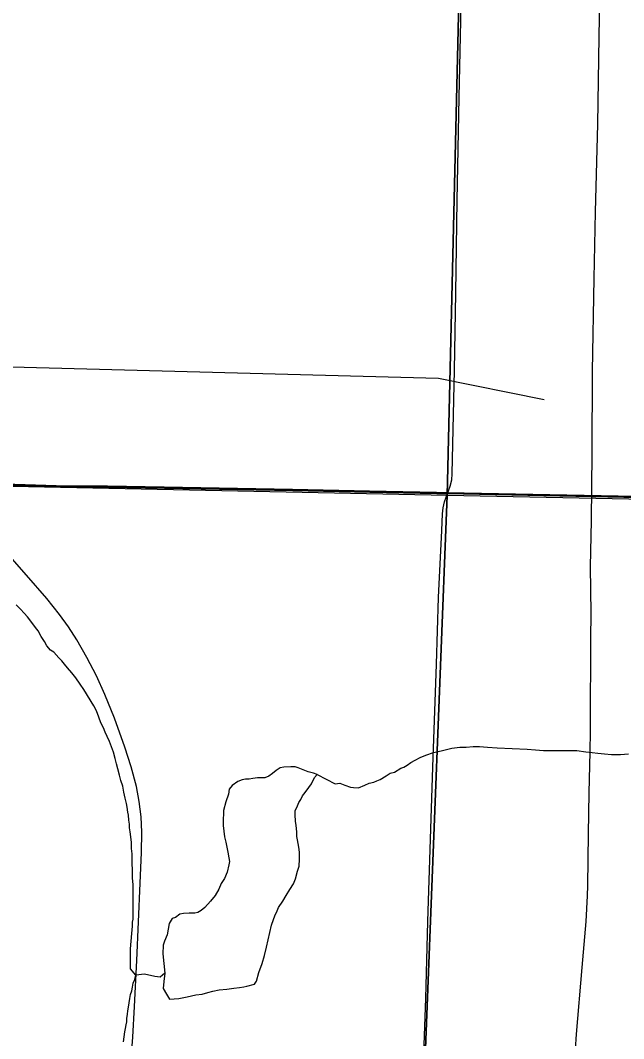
# Model space of a CAD drawing. Extents: x 2.4 to 73.1, y 4.5 to 25.6.
# Drawn here: x 47.387 to 47.5693, y 18.3728 to 18.6804 of the extents above; entities that cross this region are included whole.
import ezdxf

# ---------------------------------------------------------------- set-up
doc = ezdxf.new("R2010")
doc.units = 0
for name, color, linetype in [('GM_X_County_Road', 7, 'Continuous'), ('GM_X_Interchange_Ramps', 7, 'Continuous'), ('GM_X_Major_River', 7, 'Continuous'), ('GM_X_Minor_River', 7, 'Continuous'), ('GM_X_Section', 7, 'Continuous'), ('GM_X_Township_Road', 7, 'Continuous'), ('GM_X_US_Shield', 7, 'Continuous')]:
    doc.layers.add(name, color=color, linetype=linetype)

msp = doc.modelspace()

# ---------------------------------------------------------------- linework, layer by layer
at = {"layer": 'GM_X_County_Road'}
for points in [[(47.26733, 18.54254), (47.28603, 18.54213), (47.30467, 18.54167), (47.34507, 18.54093), (47.36681, 18.54043), (47.38544, 18.53993), (47.40098, 18.53948), (47.41341, 18.53942), (47.43049, 18.53913), (47.46934, 18.5384), (47.49263, 18.53792), (47.51284, 18.53752), (47.51603, 18.53746)], [(47.51603, 18.53746), (47.59362, 18.53587), (47.64334, 18.53508), (47.66976, 18.53484), (47.7148, 18.53394), (47.74431, 18.53312), (47.76292, 18.53203), (47.7769, 18.53152), (47.83129, 18.53058), (47.87634, 18.52971), (47.92761, 18.52863), (47.9509, 18.52805), (47.96955, 18.52778), (48.00528, 18.52711), (48.02054, 18.52677)], [(47.42032, 18.36549), (47.42093, 18.37321), (47.42144, 18.38249), (47.42213, 18.39645), (47.42317, 18.41973), (47.42357, 18.42903), (47.42363, 18.43522), (47.42343, 18.43984), (47.42291, 18.44442), (47.42203, 18.44896), (47.42046, 18.45494), (47.41856, 18.46084), (47.41539, 18.46959), (47.41251, 18.47678), (47.40993, 18.48241), (47.40709, 18.48792), (47.40399, 18.49328), (47.40149, 18.49718), (47.39879, 18.50095), (47.39494, 18.5058), (47.38882, 18.5128), (47.38167, 18.521)]]:
    msp.add_lwpolyline(points, dxfattribs=at)
at = {"layer": 'GM_X_Interchange_Ramps'}
for points in [[(47.01385, 18.54787), (47.02804, 18.5476), (47.09795, 18.54616), (47.11503, 18.5458), (47.13679, 18.54538), (47.16474, 18.54467), (47.20203, 18.54399), (47.2564, 18.54305), (47.26721, 18.54281), (47.28592, 18.54241), (47.30455, 18.54195), (47.34495, 18.5412), (47.3667, 18.54071), (47.38532, 18.5402), (47.40086, 18.53975), (47.41329, 18.53969), (47.43038, 18.53941), (47.46922, 18.53867), (47.49252, 18.53819), (47.51272, 18.5378), (47.51592, 18.53773), (47.5935, 18.53614)], [(47.5935, 18.53614), (47.51592, 18.53773), (47.51272, 18.5378), (47.49252, 18.53819), (47.46922, 18.53867), (47.43038, 18.53941), (47.41329, 18.53969), (47.40086, 18.53975), (47.38532, 18.5402), (47.3667, 18.54071), (47.34495, 18.5412), (47.30455, 18.54195), (47.28592, 18.54241), (47.26721, 18.54281), (47.2564, 18.54305), (47.20203, 18.54399), (47.16474, 18.54467), (47.13679, 18.54538), (47.11503, 18.5458), (47.09795, 18.54616), (47.02804, 18.5476), (47.01385, 18.54787)]]:
    msp.add_lwpolyline(points, dxfattribs=at)
at = {"layer": 'GM_X_Major_River'}
for points in [[(47.42185, 18.39202), (47.42028, 18.3939), (47.42028, 18.39466), (47.42029, 18.39998), (47.42067, 18.40454), (47.42087, 18.40682), (47.42087, 18.40796), (47.42106, 18.40891), (47.42107, 18.41062), (47.42107, 18.41271), (47.42107, 18.41537), (47.42108, 18.41765), (47.42108, 18.41936), (47.42089, 18.42127), (47.4209, 18.42279), (47.4209, 18.42412), (47.42071, 18.42545), (47.42071, 18.42697), (47.42072, 18.42868), (47.42053, 18.4302), (47.42053, 18.4321), (47.42035, 18.43381), (47.42016, 18.43533), (47.41997, 18.43647), (47.41997, 18.43762), (47.41978, 18.43876), (47.4196, 18.44028), (47.41941, 18.44123), (47.41922, 18.44275), (47.41903, 18.44389), (47.41866, 18.44541), (47.41828, 18.44731), (47.4179, 18.44903), (47.41733, 18.45074), (47.41696, 18.45245), (47.41639, 18.45435), (47.41601, 18.45587), (47.41563, 18.4574), (47.41507, 18.4593), (47.4145, 18.46101), (47.41393, 18.46253), (47.41317, 18.46406), (47.41261, 18.46539), (47.41204, 18.46672), (47.41128, 18.46824), (47.41071, 18.46996), (47.40996, 18.47186), (47.4092, 18.47338), (47.40616, 18.47833), (47.40503, 18.47986), (47.4037, 18.48176), (47.40256, 18.48329), (47.40123, 18.48481), (47.40028, 18.48595), (47.39953, 18.48691), (47.39858, 18.48786), (47.39706, 18.48957), (47.39611, 18.49015), (47.39497, 18.49148), (47.39421, 18.49282), (47.39326, 18.49434), (47.39232, 18.49605), (47.39156, 18.497), (47.39042, 18.49853), (47.38909, 18.50024), (47.38814, 18.50139), (47.38701, 18.50253), (47.38568, 18.50387)], [(47.47096, 18.45457), (47.47001, 18.45495), (47.46867, 18.45496), (47.46658, 18.45477), (47.46544, 18.45459), (47.4643, 18.45383), (47.46316, 18.45288), (47.46202, 18.45213), (47.46087, 18.45156), (47.45954, 18.45156), (47.45859, 18.45157), (47.45726, 18.45138), (47.45612, 18.45119), (47.45498, 18.4512), (47.45403, 18.45101), (47.4527, 18.45044), (47.45098, 18.44931), (47.45003, 18.44817), (47.44984, 18.44665), (47.44907, 18.44437), (47.44831, 18.44171), (47.4483, 18.4381), (47.4483, 18.43715), (47.44867, 18.43373), (47.44905, 18.43221), (47.44962, 18.42916), (47.44999, 18.42745), (47.45018, 18.42631), (47.44999, 18.42536), (47.44942, 18.42308), (47.44865, 18.42118), (47.4477, 18.41966), (47.44694, 18.41796), (47.44579, 18.41606), (47.44446, 18.41435), (47.44274, 18.41246), (47.4416, 18.41151), (47.44065, 18.41094), (47.4397, 18.41075), (47.43799, 18.41076), (47.43628, 18.41058), (47.43513, 18.41039), (47.4338, 18.40944), (47.43285, 18.40906), (47.4319, 18.40755), (47.43132, 18.40413), (47.43056, 18.40223), (47.43017, 18.40109), (47.42998, 18.39843), (47.43058, 18.39263)], [(47.43058, 18.39263), (47.43035, 18.39006), (47.43015, 18.38797), (47.4311, 18.38626), (47.43205, 18.38474), (47.4349, 18.38492), (47.43737, 18.38548), (47.44003, 18.38604), (47.44194, 18.38623), (47.44365, 18.38679), (47.44517, 18.38717), (47.44707, 18.38754), (47.44935, 18.38773), (47.45145, 18.3881), (47.45316, 18.38829), (47.45449, 18.38847), (47.45544, 18.38866), (47.45772, 18.38922), (47.45829, 18.39017), (47.45906, 18.39283), (47.46002, 18.39549), (47.46078, 18.39796), (47.46135, 18.40043), (47.46289, 18.40708), (47.46346, 18.40878), (47.46384, 18.40992), (47.46461, 18.41144), (47.46499, 18.41239), (47.46632, 18.41429), (47.46728, 18.416), (47.46842, 18.41789), (47.46956, 18.4196), (47.47014, 18.42112), (47.47071, 18.4234), (47.47128, 18.42492), (47.47129, 18.42701), (47.47129, 18.4291), (47.4711, 18.43062), (47.47092, 18.43176), (47.47073, 18.4329), (47.47054, 18.43385), (47.47054, 18.43518), (47.47035, 18.43728), (47.47017, 18.43842), (47.46998, 18.44051), (47.46998, 18.44165), (47.47075, 18.44317), (47.47113, 18.44412), (47.4717, 18.44507), (47.47227, 18.4462), (47.47303, 18.44715), (47.47418, 18.44867), (47.47494, 18.44981), (47.47589, 18.4517), (47.47666, 18.45265), (47.47552, 18.45304), (47.474, 18.45342), (47.47096, 18.45457)], [(47.41815, 18.37185), (47.41834, 18.37337), (47.41853, 18.37489), (47.41872, 18.37584), (47.41892, 18.37698), (47.41911, 18.37793), (47.41911, 18.37888), (47.4193, 18.38021), (47.41949, 18.38116), (47.41969, 18.3823), (47.41988, 18.38363), (47.42007, 18.38496), (47.42026, 18.3861), (47.42064, 18.38724), (47.42084, 18.38838), (47.42103, 18.38952), (47.4216, 18.39066), (47.42185, 18.39202)]]:
    msp.add_lwpolyline(points, dxfattribs=at)
at = {"layer": 'GM_X_Minor_River'}
for points in [[(47.54524, 18.56584), (47.51331, 18.5722), (47.26653, 18.5788)], [(47.47666, 18.45265), (47.48216, 18.44979), (47.4835, 18.44997), (47.48502, 18.4494), (47.48673, 18.44882), (47.48768, 18.44863), (47.4892, 18.44862), (47.4911, 18.44938), (47.49243, 18.44995), (47.49376, 18.45032), (47.49472, 18.4507), (47.49567, 18.45108), (47.49757, 18.45221), (47.49871, 18.45297), (47.50004, 18.45334), (47.50195, 18.45448), (47.5029, 18.45486), (47.50385, 18.45542), (47.50499, 18.45618), (47.50632, 18.45694), (47.50785, 18.45769), (47.50956, 18.45845), (47.51184, 18.4592), (47.51412, 18.45977), (47.51736, 18.46052), (47.51983, 18.46089), (47.52173, 18.46088), (47.52382, 18.46107), (47.52572, 18.46106), (47.5282, 18.46086), (47.53105, 18.46067), (47.54017, 18.46026), (47.54264, 18.46006), (47.54512, 18.45986), (47.54873, 18.45985), (47.55196, 18.45984), (47.55519, 18.45984), (47.55785, 18.45945), (47.55975, 18.45925), (47.56146, 18.45906), (47.56356, 18.45886), (47.56565, 18.45866), (47.56831, 18.45866), (47.57078, 18.45884)], [(47.42185, 18.39205), (47.42446, 18.39239), (47.42756, 18.39171), (47.42921, 18.39143), (47.43058, 18.39266)]]:
    msp.add_lwpolyline(points, dxfattribs=at)
at = {"layer": 'GM_X_Section'}
for points in [[(47.52789, 19.04042), (47.51592, 18.53684), (47.0144, 18.54724), (47.02331, 19.04995)], [(48.02962, 19.03095), (48.01971, 18.52676), (47.51592, 18.53684), (47.52789, 19.04042)]]:
    msp.add_lwpolyline(points, close=True, dxfattribs=at)
at = {"layer": 'GM_X_Township_Road'}
for points in [[(47.51603, 18.53746), (47.51691, 18.53967), (47.51742, 18.54167), (47.51752, 18.54341), (47.51822, 18.57474), (47.51858, 18.59805), (47.51896, 18.62603), (47.51963, 18.6571), (47.5201, 18.68041), (47.52046, 18.70528), (47.52202, 18.77054), (47.52225, 18.78894)], [(47.55478, 18.3695), (47.55506, 18.37415), (47.55676, 18.39429), (47.55798, 18.40823), (47.55838, 18.41598), (47.55844, 18.41909), (47.55866, 18.43463), (47.55889, 18.44705), (47.55917, 18.45947), (47.55926, 18.46568), (47.55933, 18.475), (47.55937, 18.48588), (47.55938, 18.49363), (47.55946, 18.50139), (47.5593, 18.51538), (47.55959, 18.52937), (47.55978, 18.54957), (47.55993, 18.57444), (47.56043, 18.60242), (47.56085, 18.62262), (47.56151, 18.64904), (47.5619, 18.67546), (47.56317, 18.75007)], [(47.49917, 18.10511), (47.49979, 18.12396), (47.50017, 18.13328), (47.50065, 18.15036), (47.50176, 18.18144), (47.50266, 18.20474), (47.50427, 18.24513), (47.50587, 18.29018), (47.50697, 18.31502), (47.50793, 18.33988), (47.50948, 18.38493), (47.51015, 18.40824), (47.51162, 18.45485), (47.51271, 18.48593), (47.51339, 18.50612), (47.51432, 18.52631), (47.51459, 18.53134), (47.51477, 18.53312), (47.51517, 18.53497), (47.51568, 18.53635), (47.51603, 18.53746)]]:
    msp.add_lwpolyline(points, dxfattribs=at)
at = {"layer": 'GM_X_US_Shield'}
for points in [[(46.99919, 18.10511), (47.49902, 18.10511), (47.51592, 18.53684), (47.0144, 18.54724)], [(47.49902, 18.10511), (48.00443, 18.10511), (48.01971, 18.52676), (47.51592, 18.53684)]]:
    msp.add_lwpolyline(points, close=True, dxfattribs=at)

doc.saveas('drawing.dxf')
